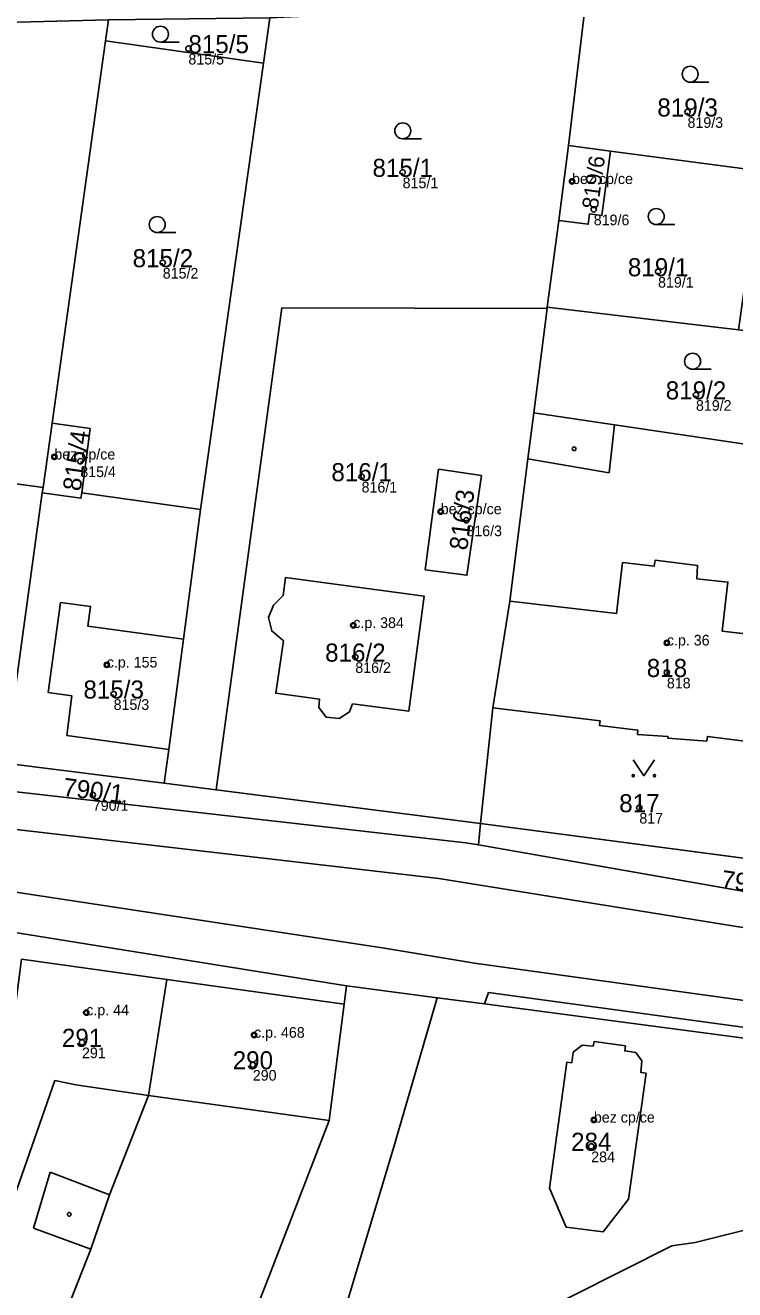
# Model space of a CAD drawing. Extents: x -603967 to -594699, y -1179315 to -1165625.
# Drawn here: x -597704.3 to -597637.7, y -1172370 to -1172251.3 of the extents above; entities that cross this region are included whole.
import ezdxf

# ---------------------------------------------------------------- set-up
doc = ezdxf.new("R2010")
doc.units = 0
for name, color, linetype in [('Definiční body', 7, 'Continuous'), ('Hranice parcel', 7, 'Continuous'), ('Parcelní čísla', 7, 'Continuous'), ('Polygon budovy', 7, 'Continuous'), ('Polygon parcely', 7, 'Continuous'), ('Vnitřní kresba', 7, 'Continuous'), ('Značky budov', 7, 'Continuous'), ('Značky kultur', 7, 'Continuous')]:
    doc.layers.add(name, color=color, linetype=linetype)

msp = doc.modelspace()

# ---------------------------------------------------------------- linework, layer by layer
at = {"layer": 'Definiční body'}
for centre in [(-597689, -1172253.44994), (-597642.1, -1172259.39994), (-597668.87, -1172265.06994), (-597652.95, -1172265.91994), (-597650.91, -1172268.54994), (-597691.41, -1172273.55994), (-597644.87, -1172274.40994), (-597641.31, -1172285.97994), (-597701.6, -1172291.79994), (-597699.16, -1172292.20994), (-597672.73, -1172293.65994), (-597665.29, -1172296.93994), (-597662.88, -1172297.75994), (-597673.51, -1172307.62994), (-597644.04, -1172309.26994), (-597673.32, -1172310.60994), (-597696.67, -1172311.33994), (-597644.04, -1172312.05994), (-597696.03, -1172314.07994), (-597697.98, -1172323.55994), (-597646.63, -1172324.75994), (-597698.6, -1172344.00994), (-597699, -1172346.79994), (-597682.83, -1172346.11994), (-597682.95, -1172348.90994), (-597650.9, -1172354.08994), (-597651.15, -1172356.56994)]:
    msp.add_circle(centre, 0.25, dxfattribs=at)
at = {"layer": 'Hranice parcel'}
for p, q in [((-597653.27, -1172262.55), (-597651.68, -1172249.2)), ((-597696.78, -1172252.72), (-597696.5, -1172250.75)), ((-597681.35, -1172250.55), (-597681.95, -1172254.81)), ((-597701.81, -1172288.63), (-597696.78, -1172252.72)), ((-597681.95, -1172254.81), (-597696.78, -1172252.72)), ((-597681.95, -1172254.81), (-597687.85, -1172296.75)), ((-597654.2, -1172269.59), (-597653.27, -1172262.55)), ((-597653.27, -1172262.55), (-597649.34, -1172263.07)), ((-597635.31, -1172264.93), (-597649.34, -1172263.07)), ((-597655.28, -1172277.74), (-597654.2, -1172269.59)), ((-597655.28, -1172277.74), (-597637.3, -1172279.87)), ((-597655.28, -1172277.86), (-597655.28, -1172277.74)), ((-597656.54, -1172287.66), (-597655.28, -1172277.86)), ((-597702.66, -1172294.67), (-597701.81, -1172288.63)), ((-597702.66, -1172294.67), (-597719.48, -1172292.42)), ((-597706.22, -1172320.56), (-597702.73, -1172295.18)), ((-597702.73, -1172295.18), (-597702.66, -1172294.67)), ((-597699.03, -1172295.18), (-597687.85, -1172296.75)), ((-597660.41, -1172315.39), (-597661.54, -1172326.24)), ((-597691.27, -1172322.46), (-597706.22, -1172320.56)), ((-597686.4, -1172323.08), (-597691.27, -1172322.46)), ((-597661.54, -1172326.24), (-597686.4, -1172323.08)), ((-597661.75, -1172328.26), (-597661.54, -1172326.24)), ((-597661.54, -1172326.24), (-597631.61, -1172330.18)), ((-597603.32, -1172338.5), (-597661.75, -1172328.26)), ((-597691.02, -1172340.89), (-597704.68, -1172338.99)), ((-597691.02, -1172340.89), (-597692.76, -1172351.8)), ((-597674.36, -1172343.22), (-597691.02, -1172340.89)), ((-597674.14, -1172341.49), (-597674.36, -1172343.22)), ((-597661.18, -1172343.19), (-597665.62, -1172342.61)), ((-597650.88, -1172346.73), (-597647.94, -1172347.14)), ((-597698.18, -1172366.22), (-597701.59, -1172374.92))]:
    msp.add_line(p, q, dxfattribs=at)
for points in [[(-597649.34, -1172263.07), (-597650.14, -1172269.12), (-597651.3, -1172268.96), (-597651.43, -1172269.95), (-597654.2, -1172269.59)], [(-597686.4, -1172323.08), (-597680.22, -1172277.81), (-597655.28, -1172277.86)], [(-597656.54, -1172287.66), (-597657.1, -1172291.99), (-597658.8, -1172305.36), (-597660.41, -1172315.39)], [(-597626.64, -1172292.08), (-597636.67, -1172290.6), (-597648.96, -1172288.78), (-597656.54, -1172287.66)], [(-597701.81, -1172288.63), (-597698.23, -1172289.14), (-597699.03, -1172295.18)], [(-597666.75, -1172302.4), (-597665.5, -1172292.97), (-597661.47, -1172293.55), (-597662.83, -1172302.92), (-597666.75, -1172302.4)], [(-597699.03, -1172295.18), (-597699.1, -1172295.69), (-597702.73, -1172295.18)], [(-597687.85, -1172296.75), (-597689.46, -1172308.92), (-597690.84, -1172319.28), (-597691.27, -1172322.46)], [(-597668.29, -1172315.69), (-597673.58, -1172315.01), (-597673.86, -1172315.76), (-597674.84, -1172316.39), (-597676.06, -1172316.26), (-597676.76, -1172315.34), (-597676.68, -1172314.57), (-597680.79, -1172314.01), (-597680.08, -1172309.08), (-597681.17, -1172308.15), (-597681.47, -1172306.9), (-597680.99, -1172305.73), (-597680.1, -1172304.82), (-597679.87, -1172303.14), (-597666.84, -1172304.89), (-597668.29, -1172315.69)], [(-597630.21, -1172319.32), (-597640.23, -1172318.06), (-597640.29, -1172318.5), (-597643.96, -1172318.22), (-597643.94, -1172318.06), (-597646.81, -1172317.87), (-597646.76, -1172317.48), (-597650.37, -1172317.05), (-597650.32, -1172316.6), (-597660.41, -1172315.39)], [(-597661.75, -1172328.26), (-597662.94, -1172328.05), (-597706, -1172323.18), (-597731.68, -1172318.8)], [(-597674.14, -1172341.49), (-597704.89, -1172336.54), (-597737.75, -1172331.93)], [(-597665.62, -1172342.61), (-597673.16, -1172341.62), (-597674.14, -1172341.49)], [(-597665.62, -1172342.61), (-597669.75, -1172356.84), (-597683.68, -1172403.08), (-597691.79, -1172431.15)], [(-597661.18, -1172343.19), (-597660.8, -1172342.11), (-597591.42, -1172351.56), (-597523.81, -1172359.42)], [(-597674.36, -1172343.22), (-597675.77, -1172354.13), (-597681.44, -1172368.82), (-597685.55, -1172379.32)], [(-597523.81, -1172359.42), (-597560.77, -1172356.69), (-597605.05, -1172350.59), (-597661.18, -1172343.19)], [(-597653.44, -1172348.66), (-597652.98, -1172348.72), (-597652.85, -1172347.73), (-597651.99, -1172347.08), (-597650.98, -1172347.17), (-597650.88, -1172346.73)], [(-597647.94, -1172347.14), (-597648, -1172347.6), (-597646.96, -1172347.74), (-597646.38, -1172348.55), (-597646.48, -1172349.64)], [(-597646.48, -1172349.64), (-597646, -1172349.71), (-597647.65, -1172361.53), (-597650.02, -1172364.6), (-597653.5, -1172364.16), (-597655.07, -1172360.51), (-597653.44, -1172348.66)], [(-597692.76, -1172351.8), (-597696.41, -1172361.13), (-597698.18, -1172366.22)], [(-597618.44, -1172362.07), (-597631.82, -1172363.24), (-597641.39, -1172365.6), (-597643.59, -1172365.91), (-597657.57, -1172372.95)]]:
    msp.add_lwpolyline(points, dxfattribs=at)
at = {"layer": 'Polygon budovy'}
for points in [[(-597653.27, -1172262.55), (-597654.2, -1172269.59), (-597651.43, -1172269.95), (-597651.3, -1172268.96), (-597650.14, -1172269.12), (-597649.34, -1172263.07)], [(-597701.81, -1172288.63), (-597702.66, -1172294.67), (-597702.73, -1172295.18), (-597699.1, -1172295.69), (-597699.03, -1172295.18), (-597698.23, -1172289.14)], [(-597665.5, -1172292.97), (-597666.75, -1172302.4), (-597662.83, -1172302.92), (-597661.47, -1172293.55)], [(-597660.41, -1172315.39), (-597650.32, -1172316.6), (-597650.37, -1172317.05), (-597646.76, -1172317.48), (-597646.81, -1172317.87), (-597643.94, -1172318.06), (-597643.96, -1172318.22), (-597640.29, -1172318.5), (-597640.23, -1172318.06), (-597630.21, -1172319.32), (-597628.22, -1172304.34), (-597633.94, -1172303.66), (-597634.54, -1172308.67), (-597638.83, -1172308.16), (-597638.31, -1172303.57), (-597641.22, -1172303.26), (-597641.15, -1172302.02), (-597645.15, -1172301.51), (-597645.22, -1172302.07), (-597648.21, -1172301.73), (-597648.76, -1172306.52), (-597658.8, -1172305.36)], [(-597681.47, -1172306.9), (-597681.17, -1172308.15), (-597680.08, -1172309.08), (-597680.79, -1172314.01), (-597676.68, -1172314.57), (-597676.76, -1172315.34), (-597676.06, -1172316.26), (-597674.84, -1172316.39), (-597673.86, -1172315.76), (-597673.58, -1172315.01), (-597668.29, -1172315.69), (-597666.84, -1172304.89), (-597679.87, -1172303.14), (-597680.1, -1172304.82), (-597680.99, -1172305.73)], [(-597701.03, -1172305.47), (-597702.17, -1172313.95), (-597699.94, -1172314.25), (-597700.44, -1172317.97), (-597690.84, -1172319.28), (-597689.46, -1172308.92), (-597698.44, -1172307.71), (-597698.19, -1172305.85)], [(-597706.11, -1172349.95), (-597710, -1172359.85), (-597705.37, -1172361.34), (-597701.54, -1172350.39), (-597699.58, -1172350.78), (-597692.76, -1172351.8), (-597691.02, -1172340.89), (-597704.68, -1172338.99)], [(-597674.36, -1172343.22), (-597691.02, -1172340.89), (-597692.76, -1172351.8), (-597675.77, -1172354.13)], [(-597653.44, -1172348.66), (-597655.07, -1172360.51), (-597653.5, -1172364.16), (-597650.02, -1172364.6), (-597647.65, -1172361.53), (-597646, -1172349.71), (-597646.48, -1172349.64), (-597646.38, -1172348.55), (-597646.96, -1172347.74), (-597648, -1172347.6), (-597647.94, -1172347.14), (-597650.88, -1172346.73), (-597650.98, -1172347.17), (-597651.99, -1172347.08), (-597652.85, -1172347.73), (-597652.98, -1172348.72)]]:
    msp.add_lwpolyline(points, close=True, dxfattribs=at)
at = {"layer": 'Polygon parcely'}
for points in [[(-597681.35, -1172250.55), (-597681.95, -1172254.81), (-597687.85, -1172296.75), (-597689.46, -1172308.92), (-597690.84, -1172319.28), (-597691.27, -1172322.46), (-597686.4, -1172323.08), (-597680.22, -1172277.81), (-597655.28, -1172277.86), (-597655.28, -1172277.74), (-597654.2, -1172269.59), (-597653.27, -1172262.55), (-597651.68, -1172249.2), (-597663.86, -1172249.75)], [(-597623.25, -1172266.52), (-597621.03, -1172249.19), (-597651.68, -1172249.2), (-597653.27, -1172262.55), (-597649.34, -1172263.07), (-597635.31, -1172264.93), (-597633.57, -1172251.91), (-597623.14, -1172253.3), (-597624.88, -1172266.3)], [(-597696.78, -1172252.72), (-597696.5, -1172250.75), (-597713.57, -1172251.17), (-597717.36, -1172277.55), (-597718.62, -1172286.8), (-597719.48, -1172292.42), (-597702.66, -1172294.67), (-597701.81, -1172288.63)], [(-597696.5, -1172250.75), (-597696.78, -1172252.72), (-597681.95, -1172254.81), (-597681.35, -1172250.55)], [(-597681.95, -1172254.81), (-597696.78, -1172252.72), (-597701.81, -1172288.63), (-597698.23, -1172289.14), (-597699.03, -1172295.18), (-597687.85, -1172296.75)], [(-597654.2, -1172269.59), (-597655.28, -1172277.74), (-597637.3, -1172279.87), (-597636.88, -1172276.78), (-597635.31, -1172264.93), (-597649.34, -1172263.07), (-597650.14, -1172269.12), (-597651.3, -1172268.96), (-597651.43, -1172269.95)], [(-597654.2, -1172269.59), (-597651.43, -1172269.95), (-597651.3, -1172268.96), (-597650.14, -1172269.12), (-597649.34, -1172263.07), (-597653.27, -1172262.55)], [(-597637.3, -1172279.87), (-597655.28, -1172277.74), (-597655.28, -1172277.86), (-597656.54, -1172287.66), (-597648.96, -1172288.78), (-597636.67, -1172290.6), (-597626.64, -1172292.08), (-597625.21, -1172281.3), (-597625.58, -1172281.26)], [(-597656.54, -1172287.66), (-597655.28, -1172277.86), (-597680.22, -1172277.81), (-597686.4, -1172323.08), (-597661.54, -1172326.24), (-597660.41, -1172315.39), (-597658.8, -1172305.36), (-597657.1, -1172291.99)], [(-597628.22, -1172304.34), (-597627.15, -1172296.01), (-597626.64, -1172292.08), (-597636.67, -1172290.6), (-597648.96, -1172288.78), (-597656.54, -1172287.66), (-597657.1, -1172291.99), (-597658.8, -1172305.36), (-597660.41, -1172315.39), (-597650.32, -1172316.6), (-597650.37, -1172317.05), (-597646.76, -1172317.48), (-597646.81, -1172317.87), (-597643.94, -1172318.06), (-597643.96, -1172318.22), (-597640.29, -1172318.5), (-597640.23, -1172318.06), (-597630.21, -1172319.32)], [(-597702.66, -1172294.67), (-597702.73, -1172295.18), (-597699.1, -1172295.69), (-597699.03, -1172295.18), (-597698.23, -1172289.14), (-597701.81, -1172288.63)], [(-597702.73, -1172295.18), (-597702.66, -1172294.67), (-597719.48, -1172292.42), (-597719.88, -1172295.26), (-597722.44, -1172315.11), (-597722.83, -1172318.11), (-597706.22, -1172320.56)], [(-597666.75, -1172302.4), (-597665.5, -1172292.97), (-597661.47, -1172293.55), (-597662.83, -1172302.92)], [(-597666.75, -1172302.4), (-597662.83, -1172302.92), (-597661.47, -1172293.55), (-597665.5, -1172292.97)], [(-597699.1, -1172295.69), (-597702.73, -1172295.18), (-597706.22, -1172320.56), (-597691.27, -1172322.46), (-597690.84, -1172319.28), (-597689.46, -1172308.92), (-597687.85, -1172296.75), (-597699.03, -1172295.18)], [(-597668.29, -1172315.69), (-597673.58, -1172315.01), (-597673.86, -1172315.76), (-597674.84, -1172316.39), (-597676.06, -1172316.26), (-597676.76, -1172315.34), (-597676.68, -1172314.57), (-597680.79, -1172314.01), (-597680.08, -1172309.08), (-597681.17, -1172308.15), (-597681.47, -1172306.9), (-597680.99, -1172305.73), (-597680.1, -1172304.82), (-597679.87, -1172303.14), (-597666.84, -1172304.89)], [(-597668.29, -1172315.69), (-597666.84, -1172304.89), (-597679.87, -1172303.14), (-597680.1, -1172304.82), (-597680.99, -1172305.73), (-597681.47, -1172306.9), (-597681.17, -1172308.15), (-597680.08, -1172309.08), (-597680.79, -1172314.01), (-597676.68, -1172314.57), (-597676.76, -1172315.34), (-597676.06, -1172316.26), (-597674.84, -1172316.39), (-597673.86, -1172315.76), (-597673.58, -1172315.01)], [(-597661.54, -1172326.24), (-597631.61, -1172330.18), (-597630.21, -1172319.32), (-597640.23, -1172318.06), (-597640.29, -1172318.5), (-597643.96, -1172318.22), (-597643.94, -1172318.06), (-597646.81, -1172317.87), (-597646.76, -1172317.48), (-597650.37, -1172317.05), (-597650.32, -1172316.6), (-597660.41, -1172315.39)], [(-597631.61, -1172330.18), (-597661.54, -1172326.24), (-597661.75, -1172328.26), (-597603.32, -1172338.5), (-597603.11, -1172337.06), (-597602.65, -1172336.03), (-597612.33, -1172334.09), (-597626.25, -1172331.44)], [(-597711.13, -1172372.59), (-597701.59, -1172374.92), (-597698.18, -1172366.22), (-597696.41, -1172361.13), (-597692.76, -1172351.8), (-597691.02, -1172340.89), (-597704.68, -1172338.99), (-597706.11, -1172349.95), (-597710, -1172359.85), (-597711.11, -1172362.67), (-597714.34, -1172371.24), (-597714.53, -1172371.77)], [(-597692.76, -1172351.8), (-597696.41, -1172361.13), (-597698.18, -1172366.22), (-597701.59, -1172374.92), (-597696.91, -1172376.77), (-597685.55, -1172379.32), (-597681.44, -1172368.82), (-597675.77, -1172354.13), (-597674.36, -1172343.22), (-597691.02, -1172340.89)], [(-597661.18, -1172343.19), (-597605.05, -1172350.59), (-597560.77, -1172356.69), (-597523.81, -1172359.42), (-597591.42, -1172351.56), (-597660.8, -1172342.11)], [(-597650.88, -1172346.73), (-597650.98, -1172347.17), (-597651.99, -1172347.08), (-597652.85, -1172347.73), (-597652.98, -1172348.72), (-597653.44, -1172348.66), (-597655.07, -1172360.51), (-597653.5, -1172364.16), (-597650.02, -1172364.6), (-597647.65, -1172361.53), (-597646, -1172349.71), (-597646.48, -1172349.64), (-597646.38, -1172348.55), (-597646.96, -1172347.74), (-597648, -1172347.6), (-597647.94, -1172347.14)], [(-597650.88, -1172346.73), (-597647.94, -1172347.14), (-597648, -1172347.6), (-597646.96, -1172347.74), (-597646.38, -1172348.55), (-597646.48, -1172349.64), (-597646, -1172349.71), (-597647.65, -1172361.53), (-597650.02, -1172364.6), (-597653.5, -1172364.16), (-597655.07, -1172360.51), (-597653.44, -1172348.66), (-597652.98, -1172348.72), (-597652.85, -1172347.73), (-597651.99, -1172347.08), (-597650.98, -1172347.17)], [(-597617.48, -1172394.81), (-597606.81, -1172398.91), (-597599.56, -1172401.9), (-597590, -1172396.78), (-597588, -1172387.31), (-597589.19, -1172366.62), (-597599.82, -1172364.67), (-597606.9, -1172363.58), (-597610.15, -1172363.08), (-597616.04, -1172362.17), (-597618.44, -1172362.07), (-597631.82, -1172363.24), (-597641.39, -1172365.6), (-597643.59, -1172365.91), (-597657.57, -1172372.95), (-597661.84, -1172376.84), (-597658.39, -1172378.24), (-597646.49, -1172375.52), (-597644.61, -1172383.82)]]:
    msp.add_lwpolyline(points, close=True, dxfattribs=at)
for points in [[(-597534.75, -1172348.6), (-597559.28, -1172345.76), (-597603.32, -1172338.5), (-597661.75, -1172328.26), (-597662.94, -1172328.05), (-597706, -1172323.18), (-597731.68, -1172318.8), (-597765.64, -1172314.46), (-597793.13, -1172310.44), (-597851.99, -1172302.61), (-597960.77, -1172287.58), (-597964.7, -1172286.91), (-597986.41, -1172283.87), (-598031.69, -1172277.53)], [(-598037.57, -1172289.67), (-597969.21, -1172299.41), (-597966.22, -1172299.84), (-597956.98, -1172301.12), (-597797.27, -1172323.47), (-597770.58, -1172327.35), (-597737.75, -1172331.93), (-597704.89, -1172336.54), (-597674.14, -1172341.49), (-597673.16, -1172341.62), (-597665.62, -1172342.61), (-597661.18, -1172343.19), (-597660.8, -1172342.11), (-597591.42, -1172351.56), (-597523.81, -1172359.42)], [(-597706, -1172323.18), (-597662.94, -1172328.05), (-597661.75, -1172328.26), (-597661.54, -1172326.24), (-597686.4, -1172323.08), (-597691.27, -1172322.46), (-597706.22, -1172320.56)], [(-597704.68, -1172338.99), (-597691.02, -1172340.89), (-597674.36, -1172343.22), (-597674.14, -1172341.49), (-597704.89, -1172336.54)], [(-597683.68, -1172403.08), (-597669.75, -1172356.84), (-597665.62, -1172342.61), (-597673.16, -1172341.62), (-597674.14, -1172341.49), (-597674.36, -1172343.22), (-597675.77, -1172354.13), (-597681.44, -1172368.82), (-597685.55, -1172379.32)], [(-597554.77, -1172372.15), (-597554.56, -1172359.47), (-597554.54, -1172358.4), (-597544.78, -1172358.84), (-597535.52, -1172360.63), (-597522, -1172364.02), (-597520.82, -1172360.39), (-597523.81, -1172359.42), (-597560.77, -1172356.69), (-597605.05, -1172350.59), (-597661.18, -1172343.19), (-597665.62, -1172342.61), (-597669.75, -1172356.84), (-597683.68, -1172403.08)], [(-597657.57, -1172372.95), (-597643.59, -1172365.91), (-597641.39, -1172365.6), (-597631.82, -1172363.24), (-597618.44, -1172362.07), (-597616.04, -1172362.17), (-597610.15, -1172363.08), (-597609.85, -1172361.27), (-597615.93, -1172360.61), (-597615.34, -1172354.3), (-597605.78, -1172355.71), (-597606.9, -1172363.58), (-597599.82, -1172364.67), (-597599.29, -1172353.8), (-597588.31, -1172355.29), (-597589.19, -1172366.62), (-597588, -1172387.31)]]:
    msp.add_lwpolyline(points, dxfattribs=at)
at = {"layer": 'Vnitřní kresba'}
for p, q in [((-597648.96, -1172288.78), (-597649.45, -1172293.3)), ((-597657.1, -1172291.99), (-597649.45, -1172293.3)), ((-597648.76, -1172306.52), (-597648.21, -1172301.73)), ((-597648.21, -1172301.73), (-597645.22, -1172302.07)), ((-597645.22, -1172302.07), (-597645.15, -1172301.51)), ((-597645.15, -1172301.51), (-597641.15, -1172302.02)), ((-597641.15, -1172302.02), (-597641.22, -1172303.26)), ((-597641.22, -1172303.26), (-597638.31, -1172303.57)), ((-597638.83, -1172308.16), (-597638.31, -1172303.57)), ((-597701.03, -1172305.47), (-597702.17, -1172313.95)), ((-597698.19, -1172305.85), (-597701.03, -1172305.47)), ((-597698.44, -1172307.71), (-597698.19, -1172305.85)), ((-597658.8, -1172305.36), (-597648.76, -1172306.52)), ((-597689.46, -1172308.92), (-597698.44, -1172307.71)), ((-597634.54, -1172308.67), (-597638.83, -1172308.16)), ((-597702.17, -1172313.95), (-597699.94, -1172314.25)), ((-597699.94, -1172314.25), (-597700.44, -1172317.97)), ((-597700.44, -1172317.97), (-597690.84, -1172319.28)), ((-597665.47, -1172331.4), (-597705.71, -1172326.74)), ((-597603.73, -1172341.37), (-597665.47, -1172331.4)), ((-597670.59, -1172337.95), (-597705.21, -1172332.68)), ((-597662.11, -1172339.36), (-597670.59, -1172337.95)), ((-597604.58, -1172347.32), (-597662.11, -1172339.36)), ((-597701.54, -1172350.39), (-597705.37, -1172361.34)), ((-597699.58, -1172350.78), (-597701.54, -1172350.39)), ((-597692.76, -1172351.8), (-597699.58, -1172350.78)), ((-597675.77, -1172354.13), (-597692.76, -1172351.8)), ((-597703.55, -1172364.26), (-597701.99, -1172359)), ((-597696.41, -1172361.13), (-597701.99, -1172359)), ((-597703.55, -1172364.26), (-597698.18, -1172366.22))]:
    msp.add_line(p, q, dxfattribs=at)
at = {"layer": 'Značky budov'}
for centre in [(-597652.9568, -1172265.91916), (-597701.6068, -1172291.79916), (-597652.7568, -1172291.03916), (-597665.2968, -1172296.93916), (-597673.5168, -1172307.62916), (-597644.0468, -1172309.26916), (-597696.6768, -1172311.33916), (-597698.6068, -1172344.00916), (-597682.8368, -1172346.11916), (-597650.9068, -1172354.08916), (-597700.1968, -1172362.95916)]:
    msp.add_circle(centre, 0.175, dxfattribs=at)
at = {"layer": 'Značky kultur'}
for p, q in [((-597691.633, -1172252.84), (-597689.883, -1172252.84)), ((-597641.853, -1172256.6), (-597640.103, -1172256.6)), ((-597668.863, -1172261.92), (-597667.113, -1172261.92)), ((-597645.043, -1172269.97), (-597643.293, -1172269.97)), ((-597691.933, -1172270.73), (-597690.183, -1172270.73)), ((-597641.623, -1172283.57), (-597639.873, -1172283.57))]:
    msp.add_line(p, q, dxfattribs=at)
msp.add_lwpolyline([(-597647.2, -1172320.249), (-597646.2, -1172321.75), (-597645.2, -1172320.249)], dxfattribs=at)
for centre, radius in [((-597691.63286, -1172252.08981), 0.75), ((-597641.85286, -1172255.84981), 0.75), ((-597668.86286, -1172261.16981), 0.75), ((-597691.93286, -1172269.97981), 0.75), ((-597645.04286, -1172269.21981), 0.75), ((-597641.62286, -1172282.81981), 0.75), ((-597647.2, -1172321.74946), 0.1), ((-597645.2, -1172321.74946), 0.1)]:
    msp.add_circle(centre, radius, dxfattribs=at)

# ---------------------------------------------------------------- texts
at = {"layer": 'Definiční body'}
for s, p in [('815/5', (-597689, -1172254.939)), ('819/3', (-597642.1, -1172260.889)), ('815/1', (-597668.87, -1172266.559)), ('bez cp/ce', (-597652.95, -1172266.17)), ('819/6', (-597650.91, -1172270.039)), ('815/2', (-597691.41, -1172275.049)), ('819/1', (-597644.87, -1172275.899)), ('819/2', (-597641.31, -1172287.469)), ('bez cp/ce', (-597701.6, -1172292.05)), ('815/4', (-597699.16, -1172293.699)), ('816/1', (-597672.73, -1172295.149)), ('bez cp/ce', (-597665.29, -1172297.19)), ('816/3', (-597662.88, -1172299.249)), ('c.p. 384', (-597673.51, -1172307.88)), ('c.p. 36', (-597644.04, -1172309.52)), ('c.p. 155', (-597696.67, -1172311.59)), ('816/2', (-597673.32, -1172312.099)), ('818', (-597644.04, -1172313.549)), ('815/3', (-597696.03, -1172315.569)), ('790/1', (-597697.98, -1172325.049)), ('817', (-597646.63, -1172326.249)), ('c.p. 44', (-597698.6, -1172344.26)), ('c.p. 468', (-597682.83, -1172346.37)), ('291', (-597699, -1172348.289)), ('290', (-597682.95, -1172350.399)), ('bez cp/ce', (-597650.9, -1172354.34)), ('284', (-597651.15, -1172358.059))]:
    msp.add_text(s, height=0.999996, dxfattribs=at).set_placement(p)
at = {"layer": 'Parcelní čísla'}
for s, p in [('815/5', (-597689, -1172253.875)), ('819/3', (-597644.936, -1172259.825)), ('815/1', (-597671.706, -1172265.495)), ('815/2', (-597694.246, -1172273.985)), ('819/1', (-597647.706, -1172274.835)), ('819/2', (-597644.146, -1172286.405)), ('816/1', (-597675.566, -1172294.085)), ('816/2', (-597676.156, -1172311.035)), ('818', (-597645.93, -1172312.485)), ('815/3', (-597698.866, -1172314.505)), ('817', (-597648.52, -1172325.185)), ('291', (-597700.89, -1172347.225)), ('290', (-597684.84, -1172349.335)), ('284', (-597653.04, -1172356.995))]:
    msp.add_text(s, height=1.699998, dxfattribs=at).set_placement(p)
for s, height, rotation, p in [('819/6', 1.5, 82, (-597650.538, -1172268.602)), ('815/4', 1.699998, 82, (-597699.133, -1172295.077)), ('816/3', 1.699998, 83, (-597662.803, -1172300.626)), ('790/1', 1.699998, 353, (-597700.846, -1172323.636)), ('790/2', 1.699998, 351.9999972, (-597639.017, -1172332.296))]:
    msp.add_text(s, height=height, rotation=rotation, dxfattribs=at).set_placement(p)

doc.saveas('drawing.dxf')
